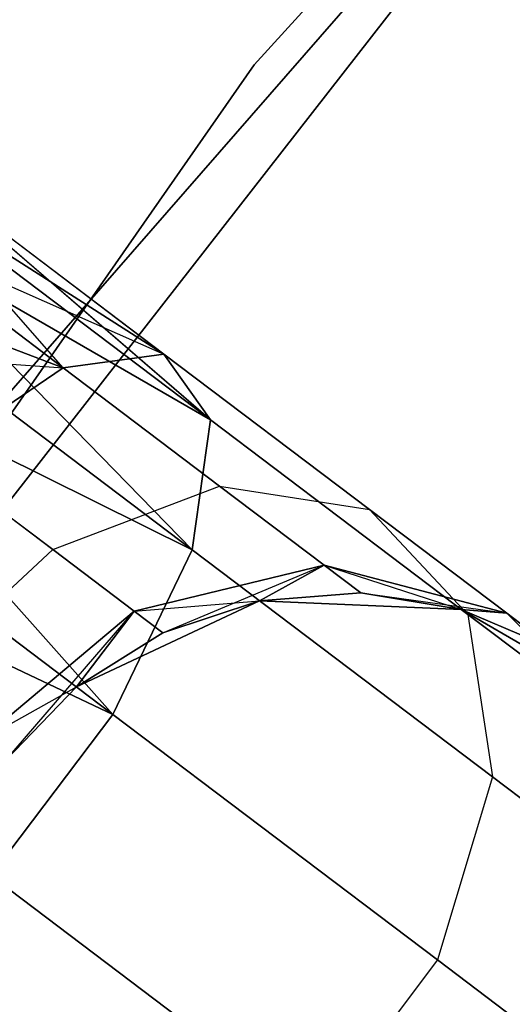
# Model space of a CAD drawing. Extents: x -91 to 91, y -91 to 262.
# Tile 305 of 480: x -49 to -47.83, y 36.47 to 38.8. Entities that reach past the tile are written whole.
import ezdxf

# ---------------------------------------------------------------- set-up
doc = ezdxf.new("R2010")
doc.units = 0
doc.header["$LTSCALE"] = 25.4
doc.layers.get('0').update_dxf_attribs({"linetype": 'CONTINUOUS'})

# ---------------------------------------------------------------- blocks, each defined once
blk = doc.blocks.new('ETE0_STL_1')
at = {"color": 0}
for p, q in [((-48.4429, 38.6948, 330.5076), (-42.9777, 44.6868, 330.5076)), ((-42.9777, 44.6868, 321.0076), (-48.4429, 38.6948, 321.0076)), ((-42.9777, 44.6868, 321.0076), (-48.4429, 38.6948, 321.0076)), ((-48.4429, 38.6948, 330.5076), (-42.9777, 44.6868, 330.5076)), ((-43.9479, 43.733, 159.5), (-49.2803, 37.6225, 159.5)), ((-49.2803, 37.6225, 169), (-43.9479, 43.733, 169)), ((-49.2803, 37.6225, 169), (-43.9479, 43.733, 169)), ((-43.9479, 43.733, 159.5), (-49.2803, 37.6225, 159.5)), ((-46.243, 41.2237, 327.5076), (-51.2281, 34.8351, 327.5076)), ((-51.2281, 34.8351, 328.5076), (-46.243, 41.2237, 328.5076)), ((-46.243, 41.2237, 327.5076), (-51.2281, 34.8351, 327.5076)), ((-51.2281, 34.8351, 328.5076), (-46.243, 41.2237, 328.5076)), ((-53.0791, 32.0407, 330.5076), (-48.4429, 38.6948, 330.5076)), ((-48.4429, 38.6948, 321.0076), (-53.0791, 32.0407, 321.0076)), ((-48.4429, 38.6948, 321.0076), (-53.0791, 32.0407, 321.0076)), ((-53.0791, 32.0407, 330.5076), (-48.4429, 38.6948, 330.5076)), ((-48.4429, 38.6948, 321.0076), (-48.4429, 38.6948, 330.5076)), ((-48.4429, 38.6948, 321.0076), (-48.4429, 38.6948, 330.5076)), ((-48.6561, 38.0096, 320.2712), (-49.2298, 38.4433, 320.1281)), ((-48.6561, 38.0096, 320.2712), (-49.2298, 38.4433, 319.8871)), ((-48.6561, 38.0096, 320.2712), (-49.2298, 38.4433, 320.1281)), ((-48.6561, 38.0096, 320.2712), (-49.2298, 38.4433, 319.8871)), ((-48.5458, 37.8539, 319.8322), (-49.2298, 38.4433, 319.8871)), ((-48.5458, 37.8539, 319.8322), (-49.2298, 38.4433, 319.8871)), ((-49.2298, 38.4433, 170.1281), (-48.6561, 38.0096, 169.744)), ((-49.2298, 38.4433, 169.8871), (-48.6561, 38.0096, 169.744)), ((-49.2298, 38.4433, 169.8871), (-48.6561, 38.0096, 169.744)), ((-49.2298, 38.4433, 170.1281), (-48.6561, 38.0096, 169.744)), ((-49.2298, 38.4433, 170.1281), (-48.5458, 37.8539, 170.183)), ((-49.2298, 38.4433, 170.1281), (-48.5458, 37.8539, 170.183)), ((-48.895, 37.9775, 320.6847), (-49.2646, 38.3973, 320.3622)), ((-48.895, 37.9775, 320.6847), (-49.2646, 38.3973, 320.3622)), ((-48.6561, 38.0096, 320.2712), (-49.2646, 38.3973, 320.3622)), ((-48.6561, 38.0096, 320.2712), (-49.2646, 38.3973, 320.3622)), ((-48.5458, 37.8539, 319.8322), (-49.2646, 38.3973, 319.653)), ((-48.5458, 37.8539, 319.8322), (-49.2646, 38.3973, 319.653)), ((-49.2646, 38.3973, 169.653), (-48.6561, 38.0096, 169.744)), ((-49.2646, 38.3973, 169.653), (-48.6561, 38.0096, 169.744)), ((-49.2646, 38.3973, 170.3622), (-48.5458, 37.8539, 170.183)), ((-49.2646, 38.3973, 170.3622), (-48.5458, 37.8539, 170.183)), ((-48.895, 37.9775, 320.6847), (-49.3321, 38.3079, 320.5757)), ((-48.895, 37.9775, 320.6847), (-49.3321, 38.3079, 320.5757)), ((-48.5458, 37.8539, 319.8322), (-49.3321, 38.3079, 319.4395)), ((-48.5458, 37.8539, 319.8322), (-49.3321, 38.3079, 319.4395)), ((-48.5895, 37.5461, 319.4683), (-49.3321, 38.3079, 319.4395)), ((-48.5895, 37.5461, 319.4683), (-49.3321, 38.3079, 319.4395)), ((-49.3321, 38.3079, 169.4395), (-48.895, 37.9775, 169.3306)), ((-49.3321, 38.3079, 169.4395), (-48.895, 37.9775, 169.3306)), ((-49.3321, 38.3079, 169.4395), (-48.6561, 38.0096, 169.744)), ((-49.3321, 38.3079, 169.4395), (-48.6561, 38.0096, 169.744)), ((-49.3321, 38.3079, 170.5757), (-48.5458, 37.8539, 170.183)), ((-49.3321, 38.3079, 170.5757), (-48.5458, 37.8539, 170.183)), ((-49.3321, 38.3079, 170.5757), (-48.5895, 37.5461, 170.5469)), ((-49.3321, 38.3079, 170.5757), (-48.5895, 37.5461, 170.5469)), ((-48.895, 37.9775, 320.6847), (-49.4285, 38.1804, 320.7561)), ((-48.895, 37.9775, 320.6847), (-49.4285, 38.1804, 320.7561)), ((-48.5895, 37.5461, 319.4683), (-49.4285, 38.1804, 319.2591)), ((-48.5895, 37.5461, 319.4683), (-49.4285, 38.1804, 319.2591)), ((-49.4285, 38.1804, 169.2591), (-48.895, 37.9775, 169.3306)), ((-49.4285, 38.1804, 169.2591), (-48.895, 37.9775, 169.3306)), ((-49.4285, 38.1804, 170.7561), (-48.5895, 37.5461, 170.5469)), ((-49.4285, 38.1804, 170.7561), (-48.5895, 37.5461, 170.5469)), ((-48.5895, 37.5461, 319.4683), (-49.5482, 38.0222, 319.1222)), ((-48.5895, 37.5461, 319.4683), (-49.5482, 38.0222, 319.1222)), ((-48.7772, 37.1567, 319.2628), (-49.5482, 38.0222, 319.1222)), ((-48.7772, 37.1567, 319.2628), (-49.5482, 38.0222, 319.1222)), ((-49.5482, 38.0222, 169.1222), (-48.895, 37.9775, 169.3306)), ((-49.5482, 38.0222, 169.1222), (-48.895, 37.9775, 169.3306)), ((-49.5482, 38.0222, 170.8931), (-48.5895, 37.5461, 170.5469)), ((-49.5482, 38.0222, 170.8931), (-48.5895, 37.5461, 170.5469)), ((-49.5482, 38.0222, 170.8931), (-48.7772, 37.1567, 170.7524)), ((-49.5482, 38.0222, 170.8931), (-48.7772, 37.1567, 170.7524)), ((-48.895, 37.9775, 320.6847), (-48.6561, 38.0096, 320.2712)), ((-48.895, 37.9775, 320.6847), (-48.6561, 38.0096, 320.2712)), ((-48.6561, 38.0096, 169.744), (-48.895, 37.9775, 169.3306)), ((-48.6561, 38.0096, 169.744), (-48.895, 37.9775, 169.3306)), ((-48.6561, 38.0096, 320.2712), (-48.5458, 37.8539, 319.8322)), ((-48.1697, 37.6419, 320.6786), (-48.6561, 38.0096, 320.2712)), ((-48.1697, 37.6419, 320.6786), (-48.6561, 38.0096, 320.2712)), ((-48.6561, 38.0096, 320.2712), (-48.5458, 37.8539, 319.8322)), ((-48.5458, 37.8539, 170.183), (-48.6561, 38.0096, 169.744)), ((-48.6561, 38.0096, 169.744), (-48.1697, 37.6419, 169.3366)), ((-48.6561, 38.0096, 169.744), (-48.1697, 37.6419, 169.3366)), ((-48.5458, 37.8539, 170.183), (-48.6561, 38.0096, 169.744)), ((-49.208, 37.7649, 320.9779), (-48.895, 37.9775, 320.6847)), ((-49.208, 37.7649, 320.9779), (-48.895, 37.9775, 320.6847)), ((-48.895, 37.9775, 169.3306), (-49.208, 37.7649, 169.0373)), ((-48.895, 37.9775, 169.3306), (-49.208, 37.7649, 169.0373)), ((-48.5245, 37.6973, 320.9951), (-48.895, 37.9775, 320.6847)), ((-48.5245, 37.6973, 320.9951), (-48.895, 37.9775, 320.6847)), ((-48.895, 37.9775, 169.3306), (-48.5245, 37.6973, 169.0201)), ((-48.895, 37.9775, 169.3306), (-48.5245, 37.6973, 169.0201)), ((-48.7772, 37.1567, 319.2628), (-49.6841, 37.8423, 319.0367)), ((-48.7772, 37.1567, 319.2628), (-49.6841, 37.8423, 319.0367)), ((-49.6841, 37.8423, 170.9785), (-48.7772, 37.1567, 170.7524)), ((-49.6841, 37.8423, 170.9785), (-48.7772, 37.1567, 170.7524)), ((-48.5458, 37.8539, 319.8322), (-48.5895, 37.5461, 319.4683)), ((-48.5458, 37.8539, 319.8322), (-48.5895, 37.5461, 319.4683)), ((-48.5895, 37.5461, 170.5469), (-48.5458, 37.8539, 170.183)), ((-48.5895, 37.5461, 170.5469), (-48.5458, 37.8539, 170.183)), ((-47.9365, 37.3932, 320.3427), (-48.5458, 37.8539, 319.8322)), ((-47.9365, 37.3932, 320.3427), (-48.5458, 37.8539, 319.8322)), ((-48.5458, 37.8539, 170.183), (-47.9365, 37.3932, 169.6726)), ((-48.5458, 37.8539, 170.183), (-47.9365, 37.3932, 169.6726)), ((-48.9195, 37.5469, 321.2195), (-49.208, 37.7649, 320.9779)), ((-48.9195, 37.5469, 321.2195), (-49.208, 37.7649, 320.9779)), ((-49.208, 37.7649, 169.0373), (-48.9195, 37.5469, 168.7957)), ((-49.208, 37.7649, 169.0373), (-48.9195, 37.5469, 168.7957)), ((-48.9195, 37.5469, 321.2195), (-48.5245, 37.6973, 320.9951)), ((-48.9195, 37.5469, 321.2195), (-48.5245, 37.6973, 320.9951)), ((-48.9195, 37.5469, 168.7957), (-48.5245, 37.6973, 169.0201)), ((-48.9195, 37.5469, 168.7957), (-48.5245, 37.6973, 169.0201)), ((-48.5245, 37.6973, 320.9951), (-48.1697, 37.6419, 320.6786)), ((-48.2768, 37.5101, 321.4596), (-48.5245, 37.6973, 320.9951)), ((-48.2768, 37.5101, 321.4596), (-48.5245, 37.6973, 320.9951)), ((-48.5245, 37.6973, 320.9951), (-48.1697, 37.6419, 320.6786)), ((-48.5245, 37.6973, 169.0201), (-48.2768, 37.5101, 168.5556)), ((-48.5245, 37.6973, 169.0201), (-48.2768, 37.5101, 168.5556)), ((-48.5245, 37.6973, 169.0201), (-48.1697, 37.6419, 169.3366)), ((-48.5245, 37.6973, 169.0201), (-48.1697, 37.6419, 169.3366)), ((-48.7772, 37.1567, 319.2628), (-49.8285, 37.6514, 319.0076)), ((-48.7772, 37.1567, 319.2628), (-49.8285, 37.6514, 319.0076)), ((-49.8285, 37.6514, 171.0076), (-48.7772, 37.1567, 170.7524)), ((-49.8285, 37.6514, 171.0076), (-48.7772, 37.1567, 170.7524)), ((-48.1697, 37.6419, 320.6786), (-47.9365, 37.3932, 320.3427)), ((-47.8447, 37.3962, 321.2884), (-48.1697, 37.6419, 320.6786)), ((-47.8447, 37.3962, 321.2884), (-48.1697, 37.6419, 320.6786)), ((-48.1697, 37.6419, 320.6786), (-47.9365, 37.3932, 320.3427)), ((-48.1697, 37.6419, 169.3366), (-47.8447, 37.3962, 168.7269)), ((-48.1697, 37.6419, 169.3366), (-47.8447, 37.3962, 168.7269)), ((-48.1697, 37.6419, 169.3366), (-47.9365, 37.3932, 169.6726)), ((-48.1697, 37.6419, 169.3366), (-47.9365, 37.3932, 169.6726)), ((-49.2644, 37.225, 321.3005), (-48.9195, 37.5469, 321.2195)), ((-49.2644, 37.225, 321.3005), (-48.9195, 37.5469, 321.2195)), ((-49.2644, 37.225, 168.7147), (-48.9195, 37.5469, 168.7957)), ((-49.2644, 37.225, 168.7147), (-48.9195, 37.5469, 168.7957)), ((-48.7268, 37.4012, 321.5811), (-48.9195, 37.5469, 321.2195)), ((-48.7268, 37.4012, 321.5811), (-48.9195, 37.5469, 321.2195)), ((-48.9195, 37.5469, 168.7957), (-48.7268, 37.4012, 168.4341)), ((-48.9195, 37.5469, 168.7957), (-48.7268, 37.4012, 168.4341)), ((-48.5895, 37.5461, 319.4683), (-48.7772, 37.1567, 319.2628)), ((-48.5895, 37.5461, 319.4683), (-48.7772, 37.1567, 319.2628)), ((-48.7772, 37.1567, 170.7524), (-48.5895, 37.5461, 170.5469)), ((-48.7772, 37.1567, 170.7524), (-48.5895, 37.5461, 170.5469)), ((-47.8782, 37.0084, 320.0641), (-48.5895, 37.5461, 319.4683)), ((-47.8782, 37.0084, 320.0641), (-48.5895, 37.5461, 319.4683)), ((-48.5895, 37.5461, 170.5469), (-47.8782, 37.0084, 169.9511)), ((-48.5895, 37.5461, 170.5469), (-47.8782, 37.0084, 169.9511)), ((-48.2768, 37.5101, 321.4596), (-48.7268, 37.4012, 321.5811)), ((-48.2768, 37.5101, 321.4596), (-48.7268, 37.4012, 321.5811)), ((-48.7268, 37.4012, 168.4341), (-48.2768, 37.5101, 168.5556)), ((-48.7268, 37.4012, 168.4341), (-48.2768, 37.5101, 168.5556)), ((-48.6591, 37.35, 322.0076), (-48.2768, 37.5101, 321.4596)), ((-48.6591, 37.35, 322.0076), (-48.2768, 37.5101, 321.4596)), ((-48.4302, 37.4257, 322.0076), (-48.2768, 37.5101, 321.4596)), ((-48.4302, 37.4257, 322.0076), (-48.2768, 37.5101, 321.4596)), ((-48.2768, 37.5101, 168.5556), (-48.4302, 37.4257, 168.0076)), ((-48.2768, 37.5101, 168.5556), (-48.4302, 37.4257, 168.0076)), ((-48.1899, 37.4444, 322.0076), (-48.2768, 37.5101, 321.4596)), ((-48.1899, 37.4444, 322.0076), (-48.2768, 37.5101, 321.4596)), ((-47.8447, 37.3962, 321.2884), (-48.2768, 37.5101, 321.4596)), ((-47.8447, 37.3962, 321.2884), (-48.2768, 37.5101, 321.4596)), ((-48.2768, 37.5101, 168.5556), (-48.1899, 37.4444, 168.0076)), ((-48.2768, 37.5101, 168.5556), (-48.1899, 37.4444, 168.0076)), ((-48.2768, 37.5101, 168.5556), (-47.9521, 37.405, 168.0076)), ((-48.2768, 37.5101, 168.5556), (-47.9521, 37.405, 168.0076)), ((-48.2768, 37.5101, 168.5556), (-47.8447, 37.3962, 168.7269)), ((-48.2768, 37.5101, 168.5556), (-47.8447, 37.3962, 168.7269)), ((-48.1899, 37.4444, 322.0076), (-48.4302, 37.4257, 327.5076)), ((-48.1899, 37.4444, 322.0076), (-48.4302, 37.4257, 322.0076)), ((-48.1899, 37.4444, 322.0076), (-48.4302, 37.4257, 327.5076)), ((-48.1899, 37.4444, 322.0076), (-48.4302, 37.4257, 322.0076)), ((-48.1899, 37.4444, 168.0076), (-48.4302, 37.4257, 168.0076)), ((-48.4302, 37.4257, 163.5076), (-48.1899, 37.4444, 168.0076)), ((-48.1899, 37.4444, 168.0076), (-48.4302, 37.4257, 168.0076)), ((-48.4302, 37.4257, 163.5076), (-48.1899, 37.4444, 168.0076)), ((-47.9521, 37.405, 322.0076), (-48.1899, 37.4444, 322.0076)), ((-48.1899, 37.4444, 322.0076), (-47.9521, 37.405, 327.5076)), ((-48.1899, 37.4444, 322.0076), (-47.9521, 37.405, 327.5076)), ((-48.1899, 37.4444, 322.0076), (-47.8447, 37.3962, 321.2884)), ((-48.1899, 37.4444, 322.0076), (-47.8447, 37.3962, 321.2884)), ((-47.9521, 37.405, 322.0076), (-48.1899, 37.4444, 322.0076)), ((-47.9521, 37.405, 168.0076), (-48.1899, 37.4444, 168.0076)), ((-48.1899, 37.4444, 168.0076), (-47.9521, 37.405, 163.5076)), ((-48.1899, 37.4444, 168.0076), (-47.9521, 37.405, 163.5076)), ((-47.9521, 37.405, 168.0076), (-48.1899, 37.4444, 168.0076)), ((-48.4302, 37.4257, 327.5076), (-48.8633, 37.2218, 327.5076)), ((-48.8633, 37.2218, 163.5076), (-48.4302, 37.4257, 163.5076)), ((-48.4302, 37.4257, 327.5076), (-48.8633, 37.2218, 327.5076)), ((-48.8633, 37.2218, 163.5076), (-48.4302, 37.4257, 163.5076)), ((-48.7268, 37.4012, 168.4341), (-48.4302, 37.4257, 168.0076)), ((-48.7268, 37.4012, 168.4341), (-48.4302, 37.4257, 168.0076)), ((-48.4302, 37.4257, 322.0076), (-48.6591, 37.35, 322.0076)), ((-48.6591, 37.35, 322.0076), (-48.4302, 37.4257, 327.5076)), ((-48.6591, 37.35, 322.0076), (-48.4302, 37.4257, 327.5076)), ((-48.4302, 37.4257, 322.0076), (-48.6591, 37.35, 322.0076)), ((-48.4302, 37.4257, 168.0076), (-48.6591, 37.35, 168.0076)), ((-48.6591, 37.35, 168.0076), (-48.4302, 37.4257, 163.5076)), ((-48.6591, 37.35, 168.0076), (-48.4302, 37.4257, 163.5076)), ((-48.4302, 37.4257, 168.0076), (-48.6591, 37.35, 168.0076)), ((-47.9521, 37.405, 327.5076), (-48.4302, 37.4257, 327.5076)), ((-48.4302, 37.4257, 163.5076), (-47.9521, 37.405, 163.5076)), ((-47.9521, 37.405, 327.5076), (-48.4302, 37.4257, 327.5076)), ((-48.4302, 37.4257, 322.0076), (-48.4302, 37.4257, 327.5076)), ((-48.4302, 37.4257, 322.0076), (-48.4302, 37.4257, 327.5076)), ((-48.4302, 37.4257, 163.5076), (-47.9521, 37.405, 163.5076)), ((-48.4302, 37.4257, 168.0076), (-48.4302, 37.4257, 163.5076)), ((-48.4302, 37.4257, 168.0076), (-48.4302, 37.4257, 163.5076)), ((-48.7268, 37.4012, 321.5811), (-49.0915, 37.0943, 321.6249)), ((-48.7268, 37.4012, 321.5811), (-49.0915, 37.0943, 321.6249)), ((-49.0915, 37.0943, 168.3903), (-48.7268, 37.4012, 168.4341)), ((-49.0915, 37.0943, 168.3903), (-48.7268, 37.4012, 168.4341)), ((-49.0308, 37.0484, 322.0076), (-48.7268, 37.4012, 321.5811)), ((-49.0308, 37.0484, 322.0076), (-48.7268, 37.4012, 321.5811)), ((-48.8633, 37.2218, 322.0076), (-48.7268, 37.4012, 321.5811)), ((-48.8633, 37.2218, 322.0076), (-48.7268, 37.4012, 321.5811)), ((-48.7268, 37.4012, 168.4341), (-48.8633, 37.2218, 168.0076)), ((-48.7268, 37.4012, 168.4341), (-48.8633, 37.2218, 168.0076)), ((-48.6591, 37.35, 322.0076), (-48.7268, 37.4012, 321.5811)), ((-48.6591, 37.35, 322.0076), (-48.7268, 37.4012, 321.5811)), ((-48.7268, 37.4012, 168.4341), (-48.6591, 37.35, 168.0076)), ((-48.7268, 37.4012, 168.4341), (-48.6591, 37.35, 168.0076)), ((-47.5382, 37.1645, 327.5076), (-47.9521, 37.405, 327.5076)), ((-47.9521, 37.405, 163.5076), (-47.5382, 37.1645, 163.5076)), ((-47.7305, 37.3099, 322.0076), (-47.9521, 37.405, 327.5076)), ((-47.5382, 37.1645, 327.5076), (-47.9521, 37.405, 327.5076)), ((-47.7305, 37.3099, 322.0076), (-47.9521, 37.405, 322.0076)), ((-47.9521, 37.405, 322.0076), (-47.9521, 37.405, 327.5076)), ((-47.7305, 37.3099, 322.0076), (-47.9521, 37.405, 327.5076)), ((-47.9521, 37.405, 322.0076), (-47.9521, 37.405, 327.5076)), ((-47.9521, 37.405, 322.0076), (-47.8447, 37.3962, 321.2884)), ((-47.7305, 37.3099, 322.0076), (-47.9521, 37.405, 322.0076)), ((-47.9521, 37.405, 322.0076), (-47.8447, 37.3962, 321.2884)), ((-47.8447, 37.3962, 168.7269), (-47.9521, 37.405, 168.0076)), ((-47.8447, 37.3962, 168.7269), (-47.9521, 37.405, 168.0076)), ((-47.7305, 37.3099, 168.0076), (-47.9521, 37.405, 168.0076)), ((-47.9521, 37.405, 163.5076), (-47.7305, 37.3099, 168.0076)), ((-47.9521, 37.405, 163.5076), (-47.5382, 37.1645, 163.5076)), ((-47.9521, 37.405, 168.0076), (-47.9521, 37.405, 163.5076)), ((-47.9521, 37.405, 168.0076), (-47.9521, 37.405, 163.5076)), ((-47.7305, 37.3099, 168.0076), (-47.9521, 37.405, 168.0076)), ((-47.9521, 37.405, 163.5076), (-47.7305, 37.3099, 168.0076)), ((-47.5382, 37.1645, 322.0076), (-47.8447, 37.3962, 321.2884)), ((-47.7305, 37.3099, 322.0076), (-47.8447, 37.3962, 321.2884)), ((-47.7305, 37.3099, 322.0076), (-47.8447, 37.3962, 321.2884)), ((-47.5382, 37.1645, 322.0076), (-47.8447, 37.3962, 321.2884)), ((-47.5293, 37.0854, 321.1065), (-47.8447, 37.3962, 321.2884)), ((-47.5293, 37.0854, 321.1065), (-47.8447, 37.3962, 321.2884)), ((-47.8447, 37.3962, 168.7269), (-47.7305, 37.3099, 168.0076)), ((-47.8447, 37.3962, 168.7269), (-47.5382, 37.1645, 168.0076)), ((-47.8447, 37.3962, 168.7269), (-47.7305, 37.3099, 168.0076)), ((-47.8447, 37.3962, 168.7269), (-47.5382, 37.1645, 168.0076)), ((-47.8447, 37.3962, 168.7269), (-47.5293, 37.0854, 168.9087)), ((-47.8447, 37.3962, 168.7269), (-47.5293, 37.0854, 168.9087)), ((-47.9365, 37.3932, 320.3427), (-47.8782, 37.0084, 320.0641)), ((-47.5293, 37.0854, 321.1065), (-47.9365, 37.3932, 320.3427)), ((-47.5293, 37.0854, 321.1065), (-47.9365, 37.3932, 320.3427)), ((-47.9365, 37.3932, 320.3427), (-47.8782, 37.0084, 320.0641)), ((-47.9365, 37.3932, 169.6726), (-47.5293, 37.0854, 168.9087)), ((-47.9365, 37.3932, 169.6726), (-47.5293, 37.0854, 168.9087)), ((-47.9365, 37.3932, 169.6726), (-47.8782, 37.0084, 169.9511)), ((-47.9365, 37.3932, 169.6726), (-47.8782, 37.0084, 169.9511)), ((-48.6591, 37.35, 322.0076), (-48.8633, 37.2218, 327.5076)), ((-48.6591, 37.35, 322.0076), (-48.8633, 37.2218, 327.5076)), ((-48.6591, 37.35, 322.0076), (-48.8633, 37.2218, 322.0076)), ((-48.6591, 37.35, 322.0076), (-48.8633, 37.2218, 322.0076)), ((-48.6591, 37.35, 168.0076), (-48.8633, 37.2218, 168.0076)), ((-48.8633, 37.2218, 163.5076), (-48.6591, 37.35, 168.0076)), ((-48.6591, 37.35, 168.0076), (-48.8633, 37.2218, 168.0076)), ((-48.8633, 37.2218, 163.5076), (-48.6591, 37.35, 168.0076)), ((-49.0915, 37.0943, 168.3903), (-48.8633, 37.2218, 168.0076)), ((-49.0915, 37.0943, 168.3903), (-48.8633, 37.2218, 168.0076)), ((-48.8633, 37.2218, 327.5076), (-49.0308, 37.0484, 327.5076)), ((-49.0308, 37.0484, 163.5076), (-48.8633, 37.2218, 163.5076)), ((-48.8633, 37.2218, 322.0076), (-49.0308, 37.0484, 322.0076)), ((-48.8633, 37.2218, 327.5076), (-49.0308, 37.0484, 327.5076)), ((-48.8633, 37.2218, 322.0076), (-49.0308, 37.0484, 322.0076)), ((-48.8633, 37.2218, 168.0076), (-49.0308, 37.0484, 168.0076)), ((-48.8633, 37.2218, 168.0076), (-49.0308, 37.0484, 168.0076)), ((-49.0308, 37.0484, 163.5076), (-48.8633, 37.2218, 163.5076)), ((-48.8633, 37.2218, 322.0076), (-48.8633, 37.2218, 327.5076)), ((-48.8633, 37.2218, 322.0076), (-48.8633, 37.2218, 327.5076)), ((-48.8633, 37.2218, 168.0076), (-48.8633, 37.2218, 163.5076)), ((-48.8633, 37.2218, 168.0076), (-48.8633, 37.2218, 163.5076)), ((-48.7772, 37.1567, 319.2628), (-49.0659, 36.7749, 319.2628)), ((-48.7772, 37.1567, 319.2628), (-49.0659, 36.7749, 319.2628)), ((-49.0659, 36.7749, 170.7524), (-48.7772, 37.1567, 170.7524)), ((-49.0659, 36.7749, 170.7524), (-48.7772, 37.1567, 170.7524)), ((-48.0084, 36.5754, 319.9068), (-48.7772, 37.1567, 319.2628)), ((-48.0084, 36.5754, 319.9068), (-48.7772, 37.1567, 319.2628)), ((-48.7772, 37.1567, 170.7524), (-48.0084, 36.5754, 170.1084)), ((-48.7772, 37.1567, 170.7524), (-48.0084, 36.5754, 170.1084)), ((-47.8782, 37.0084, 320.0641), (-48.0084, 36.5754, 319.9068)), ((-47.8782, 37.0084, 320.0641), (-48.0084, 36.5754, 319.9068)), ((-47.8782, 37.0084, 169.9511), (-48.0084, 36.5754, 170.1084)), ((-47.8782, 37.0084, 169.9511), (-48.0084, 36.5754, 170.1084)), ((-47.403, 36.6491, 320.9558), (-47.8782, 37.0084, 320.0641)), ((-47.403, 36.6491, 320.9558), (-47.8782, 37.0084, 320.0641)), ((-47.8782, 37.0084, 169.9511), (-47.403, 36.6491, 169.0594)), ((-47.8782, 37.0084, 169.9511), (-47.403, 36.6491, 169.0594)), ((-48.297, 36.1936, 319.9068), (-49.0659, 36.7749, 319.2628)), ((-48.297, 36.1936, 319.9068), (-49.0659, 36.7749, 319.2628)), ((-49.0659, 36.7749, 170.7524), (-48.297, 36.1936, 170.1084)), ((-49.0659, 36.7749, 170.7524), (-48.297, 36.1936, 170.1084)), ((-48.0084, 36.5754, 319.9068), (-48.297, 36.1936, 319.9068)), ((-48.0084, 36.5754, 319.9068), (-48.297, 36.1936, 319.9068)), ((-48.0084, 36.5754, 170.1084), (-48.297, 36.1936, 170.1084)), ((-48.0084, 36.5754, 170.1084), (-48.297, 36.1936, 170.1084)), ((-47.4946, 36.1871, 320.8707), (-48.0084, 36.5754, 319.9068)), ((-47.4946, 36.1871, 320.8707), (-48.0084, 36.5754, 319.9068)), ((-48.0084, 36.5754, 170.1084), (-47.4946, 36.1871, 169.1445)), ((-48.0084, 36.5754, 170.1084), (-47.4946, 36.1871, 169.1445))]:
    blk.add_line(p, q, dxfattribs=at)

msp = doc.modelspace()

# ---------------------------------------------------------------- block references
at = {"color": 253}
msp.add_blockref('ETE0_STL_1', (0, 0), dxfattribs=at)

doc.saveas('drawing.dxf')
